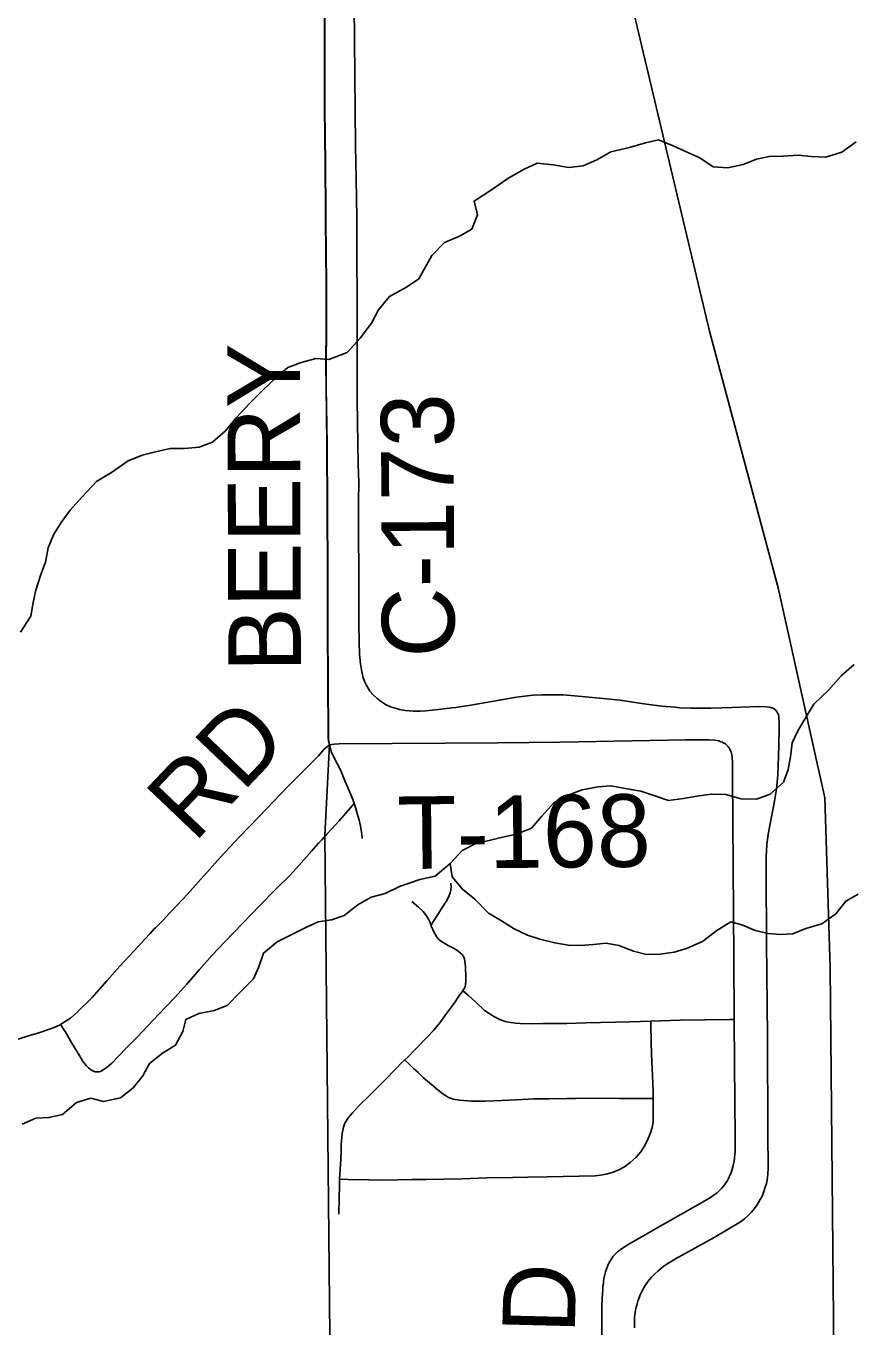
# Model space of a CAD drawing. Extents: x 0 to 34, y 0 to 22.
# Drawn here: x 18.56 to 19.208, y 13.496 to 14.514 of the extents above; entities that cross this region are included whole.
import ezdxf

# ---------------------------------------------------------------- set-up
doc = ezdxf.new("R2010")
doc.units = 0
for name, color, linetype in [('GM_X_Corporation', 7, 'Continuous'), ('GM_X_County_Road', 7, 'Continuous'), ('GM_X_County_Road_Text', 7, 'Continuous'), ('GM_X_Minor_River', 7, 'Continuous'), ('GM_X_Rail_Line', 7, 'Continuous'), ('GM_X_Township_Road', 7, 'Continuous'), ('GM_X_Township_Road_Text', 7, 'Continuous')]:
    doc.layers.add(name, color=color, linetype=linetype)

msp = doc.modelspace()

# ---------------------------------------------------------------- linework, layer by layer
at = {"layer": 'GM_X_Corporation'}
for points in [[(18.794, 14.5794), (18.794, 14.4962), (18.7939, 14.4503), (18.7944, 14.4069), (18.795, 14.3314), (18.7951, 14.3192), (18.7953, 14.2954), (18.7953, 14.2791), (18.795, 14.2485), (18.7951, 14.2321), (18.7958, 14.1873), (18.7963, 14.0867), (18.7963, 14.0426), (18.7968, 13.9603), (18.7969, 13.9571), (18.7971, 13.9545), (18.7977, 13.9518), (18.7942, 13.8806), (18.7987, 13.4366)], [(18.7987, 13.4366), (18.7942, 13.8806), (18.7977, 13.9518), (18.7971, 13.9545), (18.7969, 13.9571), (18.7968, 13.9603), (18.7963, 14.0426), (18.7963, 14.0867), (18.7958, 14.1873), (18.7951, 14.2321), (18.795, 14.2485), (18.7953, 14.2791), (18.7953, 14.2954), (18.7951, 14.3192), (18.795, 14.3314), (18.7944, 14.4069), (18.7939, 14.4503), (18.794, 14.4962), (18.794, 14.5794)]]:
    msp.add_lwpolyline(points, dxfattribs=at)
at = {"layer": 'GM_X_County_Road'}
for points in [[(18.7979, 13.9512), (18.7973, 13.954), (18.7971, 13.9566), (18.797, 13.9597), (18.7965, 14.042), (18.7965, 14.0861), (18.796, 14.1867), (18.7953, 14.2316), (18.7952, 14.248), (18.7955, 14.2786), (18.7955, 14.2948), (18.7954, 14.3187), (18.7952, 14.3308), (18.7946, 14.4064), (18.7941, 14.4498), (18.7942, 14.4957), (18.7942, 14.5788)], [(18.5873, 13.7325), (18.591, 13.7348), (18.595, 13.7376), (18.6001, 13.7419), (18.6119, 13.7537), (18.6236, 13.7666), (18.6338, 13.7782), (18.6449, 13.7901), (18.6536, 13.7996), (18.6573, 13.8037), (18.6606, 13.8074), (18.6617, 13.8083), (18.6675, 13.8141), (18.6726, 13.8196), (18.6787, 13.8263), (18.6867, 13.8347), (18.6949, 13.8439), (18.7127, 13.8638), (18.7271, 13.8792), (18.7426, 13.8951), (18.7651, 13.9188), (18.7892, 13.943), (18.7935, 13.9478), (18.795, 13.9493), (18.7965, 13.9505), (18.7979, 13.9512)], [(18.8171, 13.9055), (18.816, 13.9088), (18.8126, 13.9169), (18.8102, 13.9229), (18.8063, 13.9319), (18.8019, 13.9404), (18.7994, 13.9459), (18.7985, 13.9484), (18.7979, 13.9512)], [(18.7937, 13.8793), (18.7944, 13.88), (18.7957, 13.8815), (18.7992, 13.8853), (18.8055, 13.892), (18.814, 13.9019), (18.8171, 13.9055)], [(18.8235, 13.8781), (18.823, 13.8815), (18.8221, 13.8879), (18.8211, 13.8925), (18.8196, 13.8978), (18.8184, 13.9017), (18.8171, 13.9055)], [(18.6126, 13.6961), (18.6143, 13.6955), (18.616, 13.6954), (18.6175, 13.6955), (18.6185, 13.6958), (18.6207, 13.6969), (18.6237, 13.699), (18.6274, 13.7023), (18.6322, 13.7072), (18.6395, 13.7147), (18.6472, 13.7227), (18.6642, 13.7407), (18.6767, 13.7536), (18.6862, 13.7642), (18.696, 13.7756), (18.706, 13.7869), (18.716, 13.7973), (18.7298, 13.8115), (18.7434, 13.8258), (18.7559, 13.8384), (18.7672, 13.8498), (18.7738, 13.8571), (18.7836, 13.8682), (18.7893, 13.8744), (18.7917, 13.8771), (18.7937, 13.8793)], [(18.8773, 13.8104), (18.8788, 13.8126), (18.8832, 13.8195), (18.8861, 13.8241), (18.8896, 13.8296), (18.89, 13.8303), (18.891, 13.8323), (18.8924, 13.8357), (18.8927, 13.8377), (18.893, 13.8403), (18.8927, 13.8432)], [(18.8773, 13.8104), (18.877, 13.8112), (18.8767, 13.8125), (18.8754, 13.8151), (18.8738, 13.8177), (18.8711, 13.8211), (18.8675, 13.8244), (18.8623, 13.8288)], [(18.9023, 13.759), (18.9039, 13.7619), (18.9044, 13.7636), (18.9046, 13.7666), (18.9045, 13.7719), (18.9044, 13.7752), (18.9043, 13.7776), (18.9041, 13.78), (18.9035, 13.7836), (18.9027, 13.7858), (18.9017, 13.7873), (18.8999, 13.789), (18.8974, 13.7908), (18.8948, 13.7923), (18.8907, 13.7944), (18.8867, 13.7967), (18.8848, 13.798), (18.883, 13.7997), (18.8816, 13.8013), (18.8794, 13.8051), (18.8787, 13.8068), (18.8775, 13.8096), (18.8773, 13.8104)], [(18.8569, 13.7049), (18.8592, 13.707), (18.8649, 13.713), (18.8744, 13.7226), (18.8792, 13.7278), (18.8842, 13.7337), (18.8895, 13.7411), (18.8956, 13.7496), (18.8991, 13.7547), (18.9023, 13.759)], [(18.9023, 13.759), (18.907, 13.7549), (18.9122, 13.7502), (18.9192, 13.7436), (18.9227, 13.741), (18.927, 13.7384), (18.9316, 13.7361), (18.9353, 13.7348), (18.9395, 13.7341), (18.9433, 13.7335), (18.947, 13.7333), (18.9564, 13.7331), (18.9651, 13.7333), (18.9836, 13.7334), (18.9985, 13.7338), (19.0332, 13.7347), (19.0493, 13.7352)], [(19.0493, 13.7352), (19.0723, 13.7358), (19.111, 13.7364), (19.1146, 13.7364)], [(19.0512, 13.6746), (19.0512, 13.6803), (19.051, 13.6864), (19.0506, 13.6925), (19.05, 13.7093), (19.0497, 13.719), (19.0494, 13.7319), (19.0493, 13.7352)], [(18.5522, 13.7206), (18.5648, 13.7244), (18.5695, 13.7258), (18.5795, 13.729), (18.5828, 13.7304), (18.5864, 13.732), (18.5873, 13.7325)], [(18.6126, 13.6961), (18.6108, 13.6973), (18.6091, 13.6986), (18.6076, 13.7001), (18.6061, 13.7019), (18.6045, 13.7041), (18.6024, 13.7076), (18.5962, 13.718), (18.5908, 13.727), (18.5902, 13.728), (18.5873, 13.7325)], [(18.8057, 13.6114), (18.8061, 13.6192), (18.8066, 13.6269), (18.8069, 13.6333), (18.8069, 13.6388), (18.8074, 13.6437), (18.8077, 13.6471), (18.8085, 13.6511), (18.8095, 13.6548), (18.8123, 13.6594), (18.816, 13.6636), (18.8208, 13.6687), (18.8242, 13.6721), (18.8266, 13.6744), (18.8331, 13.6807), (18.8407, 13.6884), (18.8504, 13.6987), (18.8539, 13.7021), (18.8569, 13.7049)], [(18.8569, 13.7049), (18.8595, 13.7023), (18.8636, 13.698), (18.8671, 13.6948), (18.8712, 13.691), (18.8746, 13.6882), (18.8776, 13.6855), (18.8828, 13.6812), (18.8865, 13.6781), (18.8885, 13.6769), (18.891, 13.6754), (18.8946, 13.674), (18.8996, 13.6732), (18.9091, 13.6726), (18.9197, 13.6726), (18.9265, 13.6728), (18.9442, 13.6734), (18.9577, 13.6742), (18.97, 13.6744), (18.9837, 13.6746), (18.9905, 13.6746), (18.9985, 13.6747), (19.0245, 13.6746), (19.0369, 13.6746), (19.043, 13.6746), (19.0512, 13.6746)], [(18.8057, 13.6114), (18.8123, 13.6112), (18.8286, 13.6108), (18.8396, 13.6107), (18.8626, 13.6111), (18.8732, 13.6112), (18.9015, 13.6117), (18.9209, 13.6125), (18.9411, 13.6128), (18.953, 13.6129), (18.9681, 13.6132), (19.0058, 13.6141), (19.0101, 13.6146), (19.0144, 13.6154), (19.0198, 13.6168), (19.0243, 13.6187), (19.0287, 13.6211), (19.0332, 13.6244), (19.0378, 13.6286), (19.0415, 13.6328), (19.0442, 13.637), (19.0468, 13.6419), (19.0492, 13.6476), (19.0504, 13.6518), (19.0511, 13.6561), (19.0513, 13.6617), (19.0512, 13.6746)], [(18.805, 13.5839), (18.8054, 13.5976), (18.8057, 13.605), (18.8057, 13.6099), (18.8057, 13.6114)]]:
    msp.add_lwpolyline(points, dxfattribs=at)
at = {"layer": 'GM_X_Minor_River'}
for points in [[(18.5558, 14.0398), (18.5639, 14.0524), (18.5657, 14.0631), (18.5679, 14.0726), (18.5719, 14.0848), (18.5756, 14.0947), (18.5777, 14.1057), (18.5818, 14.116), (18.5877, 14.1256), (18.5948, 14.1352), (18.6038, 14.1455), (18.6154, 14.1578), (18.6271, 14.1648), (18.6402, 14.174), (18.6511, 14.1784), (18.6617, 14.1811), (18.6731, 14.1835), (18.6844, 14.1837), (18.6958, 14.1846), (18.7063, 14.1885), (18.7165, 14.1973), (18.7247, 14.2077), (18.7351, 14.2188), (18.7456, 14.2292), (18.7554, 14.2384), (18.7651, 14.2469), (18.7749, 14.2508), (18.787, 14.254), (18.7972, 14.2533), (18.8116, 14.2588), (18.8217, 14.2699), (18.8306, 14.2818), (18.8362, 14.2921), (18.8448, 14.3025), (18.858, 14.3099), (18.8677, 14.3164), (18.8778, 14.3348), (18.8879, 14.3448), (18.8996, 14.3498), (18.9093, 14.3553), (18.9138, 14.3667), (18.911, 14.3773), (18.9253, 14.3866), (18.9373, 14.3951), (18.9497, 14.4021), (18.9603, 14.4071), (18.9728, 14.4057), (18.9853, 14.4036), (18.9963, 14.4049), (19.0072, 14.4096), (19.0181, 14.4158), (19.0328, 14.4193), (19.0453, 14.4229), (19.0555, 14.4253), (19.0669, 14.4205), (19.0783, 14.4153), (19.0878, 14.4113), (19.0982, 14.4042), (19.1095, 14.4035), (19.1216, 14.406), (19.1322, 14.4103), (19.142, 14.4123), (19.153, 14.4124), (19.1647, 14.4133), (19.1749, 14.4123), (19.1863, 14.4117), (19.1988, 14.4156), (19.21, 14.4237)], [(18.5571, 13.6544), (18.568, 13.6591), (18.5782, 13.6596), (18.5888, 13.662), (18.5997, 13.6713), (18.611, 13.6748), (18.6209, 13.6723), (18.6341, 13.6751), (18.6442, 13.6828), (18.6517, 13.6924), (18.6569, 13.7019), (18.667, 13.71), (18.6772, 13.7162), (18.6831, 13.7269), (18.6853, 13.7364), (18.6955, 13.7411), (18.7075, 13.7435), (18.7177, 13.7474), (18.7278, 13.7578), (18.7383, 13.7682), (18.7424, 13.7777), (18.7461, 13.7884), (18.7569, 13.7973), (18.7667, 13.8023), (18.7792, 13.8085), (18.789, 13.8128), (18.7995, 13.8145), (18.8093, 13.818), (18.8199, 13.8261), (18.8304, 13.8323), (18.8413, 13.8351), (18.8526, 13.8405), (18.8685, 13.846), (18.8806, 13.8488), (18.8922, 13.8585), (18.9016, 13.8688), (18.9129, 13.8746), (18.9227, 13.8767), (18.9333, 13.8791), (18.9442, 13.8815), (18.9559, 13.8862), (18.9641, 13.8957), (18.9735, 13.9061), (18.984, 13.9119), (18.9957, 13.9162), (19.0082, 13.9187), (19.018, 13.9195), (19.0309, 13.917), (19.0416, 13.9153), (19.0526, 13.9116), (19.0632, 13.9079), (19.0749, 13.9096), (19.0855, 13.9112), (19.0969, 13.9129), (19.1082, 13.9126), (19.12, 13.9093), (19.1321, 13.9091), (19.1427, 13.913), (19.1532, 13.9223), (19.1569, 13.9322), (19.1587, 13.9421), (19.16, 13.9531), (19.1645, 13.9626), (19.1701, 13.9722), (19.1771, 13.9833), (19.1884, 13.9944), (19.1985, 14.0056), (19.2086, 14.0144)], [(18.8922, 13.8585), (18.8938, 13.8482), (18.9019, 13.8384), (18.9115, 13.8306), (18.9222, 13.8197), (18.9325, 13.8137), (18.9424, 13.8074), (18.9527, 13.8026), (18.9626, 13.7993), (18.9743, 13.7964), (18.9846, 13.7946), (18.9944, 13.7944), (19.0046, 13.7952), (19.0145, 13.7961), (19.0244, 13.7943), (19.0358, 13.7899), (19.046, 13.7874), (19.0566, 13.7875), (19.0676, 13.7891), (19.0774, 13.7919), (19.0898, 13.7974), (19.1011, 13.8062), (19.112, 13.8128), (19.1215, 13.8103), (19.131, 13.8062), (19.1413, 13.8037), (19.1507, 13.803), (19.1606, 13.8035), (19.1708, 13.8078), (19.1832, 13.8114), (19.1941, 13.8191), (19.202, 13.8291), (19.2117, 13.8345)]]:
    msp.add_lwpolyline(points, dxfattribs=at)
at = {"layer": 'GM_X_Rail_Line'}
msp.add_lwpolyline([(20.2438, 15.0221), (19.9755, 15.0208), (19.9309, 15.0152), (19.8894, 15.0072), (19.8452, 15.0002), (19.8055, 14.9898), (19.7106, 14.9635), (19.3464, 14.8722), (19.0871, 14.805), (19.0546, 14.7915), (19.0345, 14.7769), (19.0217, 14.7558), (19.0072, 14.7265), (19.0048, 14.6948), (19.0045, 14.658), (19.0953, 14.2756), (19.149, 14.0745), (19.175, 13.958), (19.1857, 13.9099), (19.1899, 13.777), (19.1937, 13.3651), (19.1944, 13.1239)], dxfattribs=at)
at = {"layer": 'GM_X_Township_Road'}
for points in [[(19.1497, 13.9548), (19.1498, 13.9608), (19.1498, 13.9694), (19.1497, 13.9725), (19.1495, 13.9739), (19.1493, 13.975), (19.1489, 13.9761), (19.1483, 13.9772), (19.1476, 13.9782), (19.1468, 13.9791), (19.1459, 13.9797), (19.145, 13.9803), (19.144, 13.9806), (19.1433, 13.9808), (19.1423, 13.981), (19.1398, 13.9813), (19.1348, 13.9815), (19.1268, 13.9812), (19.1131, 13.9807), (19.0964, 13.9802), (19.0883, 13.9802), (19.0846, 13.9802), (19.0808, 13.9803), (19.0722, 13.9806), (19.0685, 13.9809), (19.0579, 13.9818), (19.0438, 13.9837), (19.0253, 13.9864), (19.0117, 13.9879), (18.9983, 13.9892), (18.9897, 13.9899), (18.9807, 13.9906), (18.9721, 13.9908), (18.9641, 13.9907), (18.9573, 13.9904), (18.9504, 13.9897), (18.9443, 13.9889), (18.9309, 13.9866), (18.907, 13.9824), (18.9015, 13.9815), (18.8966, 13.9808), (18.8936, 13.9804), (18.8831, 13.9791), (18.8732, 13.9782), (18.8689, 13.9779), (18.8633, 13.9778), (18.8571, 13.9784), (18.8528, 13.9793), (18.8492, 13.9802), (18.8457, 13.9814), (18.8423, 13.9829), (18.8386, 13.9851), (18.8351, 13.9877), (18.8319, 13.9907), (18.8295, 13.9936), (18.8272, 13.9972), (18.8258, 14), (18.8242, 14.004), (18.823, 14.0088), (18.822, 14.015), (18.8213, 14.0224), (18.821, 14.0323), (18.8209, 14.0466), (18.8209, 14.0597), (18.8208, 14.0715), (18.8208, 14.0795), (18.8205, 14.1241), (18.8206, 14.1421), (18.8207, 14.157), (18.8203, 14.1712), (18.82, 14.1874), (18.8195, 14.2215), (18.8194, 14.2699), (18.8191, 14.3642), (18.8188, 14.3947), (18.8183, 14.4208), (18.8168, 14.5587)], [(18.7979, 13.9512), (18.7996, 13.9518), (18.8016, 13.9521), (18.8055, 13.9523), (18.9299, 13.9531), (18.9781, 13.9536), (18.9927, 13.9539), (19.0766, 13.9554), (19.0892, 13.9555), (19.0948, 13.9554), (19.0994, 13.9551), (19.1026, 13.9546), (19.1043, 13.954), (19.1055, 13.9535), (19.1066, 13.9529), (19.1077, 13.9522), (19.1086, 13.9515), (19.1092, 13.951), (19.11, 13.9501), (19.1104, 13.9495)], [(19.0365, 13.4949), (19.0365, 13.4998), (19.0367, 13.5034), (19.0371, 13.5073), (19.0377, 13.5101), (19.0383, 13.5128), (19.0392, 13.5158), (19.0414, 13.5212), (19.0429, 13.5245), (19.045, 13.5281), (19.0473, 13.5316), (19.0496, 13.5343), (19.0526, 13.5373), (19.0548, 13.5393), (19.0568, 13.5409), (19.0599, 13.5434), (19.0641, 13.546), (19.0687, 13.5489), (19.0989, 13.5656), (19.1195, 13.578), (19.1226, 13.5803), (19.1254, 13.5826), (19.1281, 13.5856), (19.1302, 13.5881), (19.1321, 13.5905), (19.1337, 13.5931), (19.1351, 13.5955), (19.1367, 13.5987), (19.1378, 13.6017), (19.139, 13.6052), (19.1399, 13.608), (19.1405, 13.6108), (19.1409, 13.6151), (19.1413, 13.6202), (19.1411, 13.6472), (19.1407, 13.7234), (19.1399, 13.7968), (19.1397, 13.8517), (19.1396, 13.8583), (19.1397, 13.8637), (19.1399, 13.8686), (19.1402, 13.8734), (19.1412, 13.8814), (19.1432, 13.8924), (19.1456, 13.9046), (19.1464, 13.9089), (19.1477, 13.9168), (19.1483, 13.9224), (19.1488, 13.928), (19.1491, 13.935), (19.1497, 13.9509), (19.1497, 13.9548)], [(19.1146, 13.7364), (19.1144, 13.7847), (19.1141, 13.8203), (19.1133, 13.9272), (19.1132, 13.9387), (19.1131, 13.9408), (19.1131, 13.9415), (19.113, 13.9422), (19.1128, 13.9437), (19.1122, 13.9457), (19.112, 13.9464), (19.1114, 13.9477), (19.1107, 13.949), (19.1104, 13.9495)], [(19.0109, 13.4797), (19.0111, 13.5118), (19.0113, 13.5174), (19.0115, 13.5219), (19.0117, 13.5251), (19.0119, 13.5275), (19.012, 13.5285), (19.0122, 13.5303), (19.0124, 13.5313), (19.0127, 13.5333), (19.0132, 13.5356), (19.014, 13.5387), (19.0148, 13.5416), (19.0157, 13.5439), (19.0165, 13.5455), (19.0173, 13.547), (19.0186, 13.5491), (19.02, 13.551), (19.0213, 13.5525), (19.0222, 13.5534), (19.0234, 13.5545), (19.0254, 13.5561), (19.0279, 13.5579), (19.0321, 13.5606), (19.0586, 13.5755), (19.0862, 13.5913), (19.096, 13.5971), (19.0983, 13.5986), (19.0997, 13.5996), (19.1012, 13.6007), (19.1024, 13.6017), (19.1034, 13.6027), (19.1049, 13.6043), (19.1062, 13.6058), (19.1076, 13.6077), (19.1093, 13.6103), (19.1101, 13.6118), (19.1108, 13.6132), (19.1115, 13.6147), (19.1122, 13.6166), (19.1128, 13.6182), (19.1138, 13.6221), (19.1145, 13.6255), (19.1148, 13.6279), (19.1151, 13.6308), (19.1153, 13.6331), (19.1154, 13.6367), (19.1154, 13.6441), (19.1148, 13.7017), (19.1146, 13.7364)]]:
    msp.add_lwpolyline(points, dxfattribs=at)

# ---------------------------------------------------------------- texts
at = {"layer": 'GM_X_County_Road_Text'}
for s, rotation, p in [('BEERY', 90.2088, (18.7755, 14.0086)), ('C-173', 90.2733, (18.8958, 14.02)), ('RD', 46.3805, (18.6918, 13.8741))]:
    msp.add_text(s, height=0.05682, rotation=rotation, dxfattribs=at).set_placement(p)
at = {"layer": 'GM_X_Township_Road_Text'}
for s, height, rotation, p in [('T-168', 0.05682, 0.5631, (18.8511, 13.8542)), ('D', 0.0568, 88.5792, (18.9898, 13.49))]:
    msp.add_text(s, height=height, rotation=rotation, dxfattribs=at).set_placement(p)

doc.saveas('drawing.dxf')
